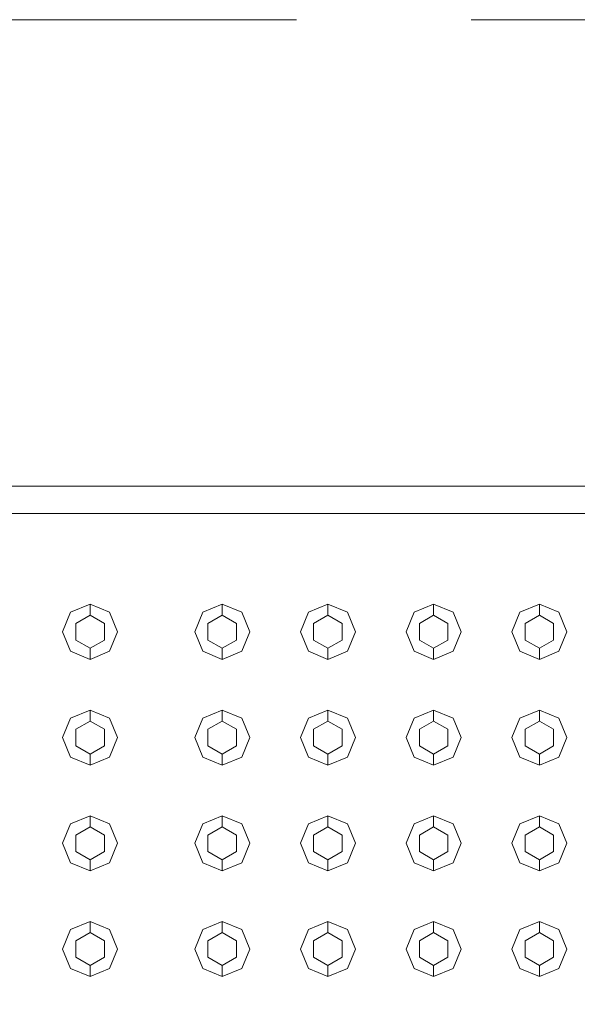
# Model space of a CAD drawing. Header units: millimetres. Extents: x 2 to 902, y -447 to 199.
# Tile 528 of 656: x 25.795 to 26.301, y 152.235 to 153.128. Entities that reach past the tile are written whole.
import ezdxf

# ---------------------------------------------------------------- set-up
doc = ezdxf.new("R2010")
doc.units = ezdxf.units.MM
doc.header["$MEASUREMENT"] = 0
doc.linetypes.add('HIDDEN2', pattern=[0.47625, 0.3175, -0.15875])
for name, color, linetype, lineweight in [('DI-Detalhes', 1, 'HIDDEN2', 9), ('IFC-Elemento construtivo genérico-Contorno', 253, 'Continuous', 5), ('IFC-Escada-Contorno', 32, 'Continuous', 5), ('IFC-Lance de escada-Contorno', 32, 'Continuous', 5)]:
    doc.layers.add(name, color=color, linetype=linetype, lineweight=lineweight)

msp = doc.modelspace()

# ---------------------------------------------------------------- linework, layer by layer
at = {"layer": 'DI-Detalhes'}
msp.add_lwpolyline([(10.01234, 153.12845), (35.34536, 153.12845), (35.34536, 143.05416), (10.01234, 143.05416), (10.01234, 153.12845)], dxfattribs=at)
at = {"layer": 'IFC-Elemento construtivo genérico-Contorno', "color": 7, "lineweight": 5}
for p, q in [((25.84101, 152.59044), (25.85869, 152.59776)), ((25.84101, 152.59044), (25.85869, 152.59776)), ((25.85869, 152.58776), (25.85869, 152.59776)), ((25.85869, 152.59776), (25.87636, 152.59044)), ((25.85869, 152.58776), (25.85869, 152.59776)), ((25.85869, 152.59776), (25.87636, 152.59044)), ((25.96101, 152.59044), (25.97869, 152.59776)), ((25.96101, 152.59044), (25.97869, 152.59776)), ((25.97869, 152.58776), (25.97869, 152.59776)), ((25.97869, 152.59776), (25.99636, 152.59044)), ((25.97869, 152.58776), (25.97869, 152.59776)), ((25.97869, 152.59776), (25.99636, 152.59044)), ((26.05701, 152.59044), (26.07469, 152.59776)), ((26.05701, 152.59044), (26.07469, 152.59776)), ((26.07469, 152.58776), (26.07469, 152.59776)), ((26.07469, 152.59776), (26.09236, 152.59044)), ((26.07469, 152.58776), (26.07469, 152.59776)), ((26.07469, 152.59776), (26.09236, 152.59044)), ((26.15301, 152.59044), (26.17069, 152.59776)), ((26.15301, 152.59044), (26.17069, 152.59776)), ((26.17069, 152.58776), (26.17069, 152.59776)), ((26.17069, 152.59776), (26.18836, 152.59044)), ((26.17069, 152.58776), (26.17069, 152.59776)), ((26.17069, 152.59776), (26.18836, 152.59044)), ((26.24901, 152.59044), (26.26669, 152.59776)), ((26.24901, 152.59044), (26.26669, 152.59776)), ((26.26669, 152.58776), (26.26669, 152.59776)), ((26.26669, 152.59776), (26.28436, 152.59044)), ((26.26669, 152.58776), (26.26669, 152.59776)), ((26.26669, 152.59776), (26.28436, 152.59044)), ((25.83369, 152.57276), (25.84101, 152.59044)), ((25.83369, 152.57276), (25.84101, 152.59044)), ((25.8457, 152.58026), (25.85869, 152.58776)), ((25.8457, 152.58026), (25.85869, 152.58776)), ((25.85869, 152.58776), (25.87168, 152.58026)), ((25.85869, 152.58776), (25.87168, 152.58026)), ((25.87636, 152.59044), (25.88369, 152.57276)), ((25.87636, 152.59044), (25.88369, 152.57276)), ((25.95369, 152.57276), (25.96101, 152.59044)), ((25.95369, 152.57276), (25.96101, 152.59044)), ((25.9657, 152.58026), (25.97869, 152.58776)), ((25.9657, 152.58026), (25.97869, 152.58776)), ((25.97869, 152.58776), (25.99168, 152.58026)), ((25.97869, 152.58776), (25.99168, 152.58026)), ((25.99636, 152.59044), (26.00369, 152.57276)), ((25.99636, 152.59044), (26.00369, 152.57276)), ((26.04969, 152.57276), (26.05701, 152.59044)), ((26.04969, 152.57276), (26.05701, 152.59044)), ((26.0617, 152.58026), (26.07469, 152.58776)), ((26.0617, 152.58026), (26.07469, 152.58776)), ((26.07469, 152.58776), (26.08768, 152.58026)), ((26.07469, 152.58776), (26.08768, 152.58026)), ((26.09236, 152.59044), (26.09969, 152.57276)), ((26.09236, 152.59044), (26.09969, 152.57276)), ((26.14569, 152.57276), (26.15301, 152.59044)), ((26.14569, 152.57276), (26.15301, 152.59044)), ((26.1577, 152.58026), (26.17069, 152.58776)), ((26.1577, 152.58026), (26.17069, 152.58776)), ((26.17069, 152.58776), (26.18368, 152.58026)), ((26.17069, 152.58776), (26.18368, 152.58026)), ((26.18836, 152.59044), (26.19569, 152.57276)), ((26.18836, 152.59044), (26.19569, 152.57276)), ((26.24169, 152.57276), (26.24901, 152.59044)), ((26.24169, 152.57276), (26.24901, 152.59044)), ((26.2537, 152.58026), (26.26669, 152.58776)), ((26.2537, 152.58026), (26.26669, 152.58776)), ((26.26669, 152.58776), (26.27968, 152.58026)), ((26.26669, 152.58776), (26.27968, 152.58026)), ((26.28436, 152.59044), (26.29169, 152.57276)), ((26.28436, 152.59044), (26.29169, 152.57276)), ((25.8457, 152.56526), (25.8457, 152.58026)), ((25.8457, 152.56526), (25.8457, 152.58026)), ((25.87168, 152.56526), (25.87168, 152.58026)), ((25.87168, 152.56526), (25.87168, 152.58026)), ((25.9657, 152.56526), (25.9657, 152.58026)), ((25.9657, 152.56526), (25.9657, 152.58026)), ((25.99168, 152.56526), (25.99168, 152.58026)), ((25.99168, 152.56526), (25.99168, 152.58026)), ((26.0617, 152.56526), (26.0617, 152.58026)), ((26.0617, 152.56526), (26.0617, 152.58026)), ((26.08768, 152.56526), (26.08768, 152.58026)), ((26.08768, 152.56526), (26.08768, 152.58026)), ((26.1577, 152.56526), (26.1577, 152.58026)), ((26.1577, 152.56526), (26.1577, 152.58026)), ((26.18368, 152.56526), (26.18368, 152.58026)), ((26.18368, 152.56526), (26.18368, 152.58026)), ((26.2537, 152.56526), (26.2537, 152.58026)), ((26.2537, 152.56526), (26.2537, 152.58026)), ((26.27968, 152.56526), (26.27968, 152.58026)), ((26.27968, 152.56526), (26.27968, 152.58026)), ((25.83369, 152.57276), (25.84101, 152.55508)), ((25.83369, 152.57276), (25.84101, 152.55508)), ((25.87636, 152.55508), (25.88369, 152.57276)), ((25.87636, 152.55508), (25.88369, 152.57276)), ((25.95369, 152.57276), (25.96101, 152.55508)), ((25.95369, 152.57276), (25.96101, 152.55508)), ((25.99636, 152.55508), (26.00369, 152.57276)), ((25.99636, 152.55508), (26.00369, 152.57276)), ((26.04969, 152.57276), (26.05701, 152.55508)), ((26.04969, 152.57276), (26.05701, 152.55508)), ((26.09236, 152.55508), (26.09969, 152.57276)), ((26.09236, 152.55508), (26.09969, 152.57276)), ((26.14569, 152.57276), (26.15301, 152.55508)), ((26.14569, 152.57276), (26.15301, 152.55508)), ((26.18836, 152.55508), (26.19569, 152.57276)), ((26.18836, 152.55508), (26.19569, 152.57276)), ((26.24169, 152.57276), (26.24901, 152.55508)), ((26.24169, 152.57276), (26.24901, 152.55508)), ((26.28436, 152.55508), (26.29169, 152.57276)), ((26.28436, 152.55508), (26.29169, 152.57276)), ((25.8457, 152.56526), (25.85869, 152.55776)), ((25.8457, 152.56526), (25.85869, 152.55776)), ((25.85869, 152.55776), (25.87168, 152.56526)), ((25.85869, 152.55776), (25.87168, 152.56526)), ((25.9657, 152.56526), (25.97869, 152.55776)), ((25.9657, 152.56526), (25.97869, 152.55776)), ((25.97869, 152.55776), (25.99168, 152.56526)), ((25.97869, 152.55776), (25.99168, 152.56526)), ((26.0617, 152.56526), (26.07469, 152.55776)), ((26.0617, 152.56526), (26.07469, 152.55776)), ((26.07469, 152.55776), (26.08768, 152.56526)), ((26.07469, 152.55776), (26.08768, 152.56526)), ((26.1577, 152.56526), (26.17069, 152.55776)), ((26.1577, 152.56526), (26.17069, 152.55776)), ((26.17069, 152.55776), (26.18368, 152.56526)), ((26.17069, 152.55776), (26.18368, 152.56526)), ((26.2537, 152.56526), (26.26669, 152.55776)), ((26.2537, 152.56526), (26.26669, 152.55776)), ((26.26669, 152.55776), (26.27968, 152.56526)), ((26.26669, 152.55776), (26.27968, 152.56526)), ((25.84101, 152.55508), (25.85869, 152.54776)), ((25.84101, 152.55508), (25.85869, 152.54776)), ((25.85869, 152.54776), (25.85869, 152.55776)), ((25.85869, 152.54776), (25.85869, 152.55776)), ((25.85869, 152.54776), (25.87636, 152.55508)), ((25.85869, 152.54776), (25.87636, 152.55508)), ((25.96101, 152.55508), (25.97869, 152.54776)), ((25.96101, 152.55508), (25.97869, 152.54776)), ((25.97869, 152.54776), (25.97869, 152.55776)), ((25.97869, 152.54776), (25.97869, 152.55776)), ((25.97869, 152.54776), (25.99636, 152.55508)), ((25.97869, 152.54776), (25.99636, 152.55508)), ((26.05701, 152.55508), (26.07469, 152.54776)), ((26.05701, 152.55508), (26.07469, 152.54776)), ((26.07469, 152.54776), (26.07469, 152.55776)), ((26.07469, 152.54776), (26.07469, 152.55776)), ((26.07469, 152.54776), (26.09236, 152.55508)), ((26.07469, 152.54776), (26.09236, 152.55508)), ((26.15301, 152.55508), (26.17069, 152.54776)), ((26.15301, 152.55508), (26.17069, 152.54776)), ((26.17069, 152.54776), (26.17069, 152.55776)), ((26.17069, 152.54776), (26.17069, 152.55776)), ((26.17069, 152.54776), (26.18836, 152.55508)), ((26.17069, 152.54776), (26.18836, 152.55508)), ((26.24901, 152.55508), (26.26669, 152.54776)), ((26.24901, 152.55508), (26.26669, 152.54776)), ((26.26669, 152.54776), (26.26669, 152.55776)), ((26.26669, 152.54776), (26.26669, 152.55776)), ((26.26669, 152.54776), (26.28436, 152.55508)), ((26.26669, 152.54776), (26.28436, 152.55508)), ((25.84101, 152.49444), (25.85869, 152.50176)), ((25.84101, 152.49444), (25.85869, 152.50176)), ((25.85869, 152.49176), (25.85869, 152.50176)), ((25.85869, 152.50176), (25.87636, 152.49444)), ((25.85869, 152.49176), (25.85869, 152.50176)), ((25.85869, 152.50176), (25.87636, 152.49444)), ((25.96101, 152.49444), (25.97869, 152.50176)), ((25.96101, 152.49444), (25.97869, 152.50176)), ((25.97869, 152.49176), (25.97869, 152.50176)), ((25.97869, 152.50176), (25.99636, 152.49444)), ((25.97869, 152.49176), (25.97869, 152.50176)), ((25.97869, 152.50176), (25.99636, 152.49444)), ((26.05701, 152.49444), (26.07469, 152.50176)), ((26.05701, 152.49444), (26.07469, 152.50176)), ((26.07469, 152.49176), (26.07469, 152.50176)), ((26.07469, 152.50176), (26.09236, 152.49444)), ((26.07469, 152.49176), (26.07469, 152.50176)), ((26.07469, 152.50176), (26.09236, 152.49444)), ((26.15301, 152.49444), (26.17069, 152.50176)), ((26.15301, 152.49444), (26.17069, 152.50176)), ((26.17069, 152.49176), (26.17069, 152.50176)), ((26.17069, 152.50176), (26.18836, 152.49444)), ((26.17069, 152.49176), (26.17069, 152.50176)), ((26.17069, 152.50176), (26.18836, 152.49444)), ((26.24901, 152.49444), (26.26669, 152.50176)), ((26.24901, 152.49444), (26.26669, 152.50176)), ((26.26669, 152.49176), (26.26669, 152.50176)), ((26.26669, 152.50176), (26.28436, 152.49444)), ((26.26669, 152.49176), (26.26669, 152.50176)), ((26.26669, 152.50176), (26.28436, 152.49444)), ((25.83369, 152.47676), (25.84101, 152.49444)), ((25.83369, 152.47676), (25.84101, 152.49444)), ((25.8457, 152.48426), (25.85869, 152.49176)), ((25.8457, 152.48426), (25.85869, 152.49176)), ((25.85869, 152.49176), (25.87168, 152.48426)), ((25.85869, 152.49176), (25.87168, 152.48426)), ((25.87636, 152.49444), (25.88369, 152.47676)), ((25.87636, 152.49444), (25.88369, 152.47676)), ((25.95369, 152.47676), (25.96101, 152.49444)), ((25.95369, 152.47676), (25.96101, 152.49444)), ((25.9657, 152.48426), (25.97869, 152.49176)), ((25.9657, 152.48426), (25.97869, 152.49176)), ((25.97869, 152.49176), (25.99168, 152.48426)), ((25.97869, 152.49176), (25.99168, 152.48426)), ((25.99636, 152.49444), (26.00369, 152.47676)), ((25.99636, 152.49444), (26.00369, 152.47676)), ((26.04969, 152.47676), (26.05701, 152.49444)), ((26.04969, 152.47676), (26.05701, 152.49444)), ((26.0617, 152.48426), (26.07469, 152.49176)), ((26.0617, 152.48426), (26.07469, 152.49176)), ((26.07469, 152.49176), (26.08768, 152.48426)), ((26.07469, 152.49176), (26.08768, 152.48426)), ((26.09236, 152.49444), (26.09969, 152.47676)), ((26.09236, 152.49444), (26.09969, 152.47676)), ((26.14569, 152.47676), (26.15301, 152.49444)), ((26.14569, 152.47676), (26.15301, 152.49444)), ((26.1577, 152.48426), (26.17069, 152.49176)), ((26.1577, 152.48426), (26.17069, 152.49176)), ((26.17069, 152.49176), (26.18368, 152.48426)), ((26.17069, 152.49176), (26.18368, 152.48426)), ((26.18836, 152.49444), (26.19569, 152.47676)), ((26.18836, 152.49444), (26.19569, 152.47676)), ((26.24169, 152.47676), (26.24901, 152.49444)), ((26.24169, 152.47676), (26.24901, 152.49444)), ((26.2537, 152.48426), (26.26669, 152.49176)), ((26.2537, 152.48426), (26.26669, 152.49176)), ((26.26669, 152.49176), (26.27968, 152.48426)), ((26.26669, 152.49176), (26.27968, 152.48426)), ((26.28436, 152.49444), (26.29169, 152.47676)), ((26.28436, 152.49444), (26.29169, 152.47676)), ((25.8457, 152.46926), (25.8457, 152.48426)), ((25.8457, 152.46926), (25.8457, 152.48426)), ((25.87168, 152.46926), (25.87168, 152.48426)), ((25.87168, 152.46926), (25.87168, 152.48426)), ((25.9657, 152.46926), (25.9657, 152.48426)), ((25.9657, 152.46926), (25.9657, 152.48426)), ((25.99168, 152.46926), (25.99168, 152.48426)), ((25.99168, 152.46926), (25.99168, 152.48426)), ((26.0617, 152.46926), (26.0617, 152.48426)), ((26.0617, 152.46926), (26.0617, 152.48426)), ((26.08768, 152.46926), (26.08768, 152.48426)), ((26.08768, 152.46926), (26.08768, 152.48426)), ((26.1577, 152.46926), (26.1577, 152.48426)), ((26.1577, 152.46926), (26.1577, 152.48426)), ((26.18368, 152.46926), (26.18368, 152.48426)), ((26.18368, 152.46926), (26.18368, 152.48426)), ((26.2537, 152.46926), (26.2537, 152.48426)), ((26.2537, 152.46926), (26.2537, 152.48426)), ((26.27968, 152.46926), (26.27968, 152.48426)), ((26.27968, 152.46926), (26.27968, 152.48426)), ((25.83369, 152.47676), (25.84101, 152.45909)), ((25.83369, 152.47676), (25.84101, 152.45909)), ((25.8457, 152.46926), (25.85869, 152.46176)), ((25.8457, 152.46926), (25.85869, 152.46176)), ((25.85869, 152.46176), (25.87168, 152.46926)), ((25.85869, 152.46176), (25.87168, 152.46926)), ((25.87636, 152.45909), (25.88369, 152.47676)), ((25.87636, 152.45909), (25.88369, 152.47676)), ((25.95369, 152.47676), (25.96101, 152.45909)), ((25.95369, 152.47676), (25.96101, 152.45909)), ((25.9657, 152.46926), (25.97869, 152.46176)), ((25.9657, 152.46926), (25.97869, 152.46176)), ((25.97869, 152.46176), (25.99168, 152.46926)), ((25.97869, 152.46176), (25.99168, 152.46926)), ((25.99636, 152.45909), (26.00369, 152.47676)), ((25.99636, 152.45909), (26.00369, 152.47676)), ((26.04969, 152.47676), (26.05701, 152.45909)), ((26.04969, 152.47676), (26.05701, 152.45909)), ((26.0617, 152.46926), (26.07469, 152.46176)), ((26.0617, 152.46926), (26.07469, 152.46176)), ((26.07469, 152.46176), (26.08768, 152.46926)), ((26.07469, 152.46176), (26.08768, 152.46926)), ((26.09236, 152.45909), (26.09969, 152.47676)), ((26.09236, 152.45909), (26.09969, 152.47676)), ((26.14569, 152.47676), (26.15301, 152.45909)), ((26.14569, 152.47676), (26.15301, 152.45909)), ((26.1577, 152.46926), (26.17069, 152.46176)), ((26.1577, 152.46926), (26.17069, 152.46176)), ((26.17069, 152.46176), (26.18368, 152.46926)), ((26.17069, 152.46176), (26.18368, 152.46926)), ((26.18836, 152.45909), (26.19569, 152.47676)), ((26.18836, 152.45909), (26.19569, 152.47676)), ((26.24169, 152.47676), (26.24901, 152.45909)), ((26.24169, 152.47676), (26.24901, 152.45909)), ((26.2537, 152.46926), (26.26669, 152.46176)), ((26.2537, 152.46926), (26.26669, 152.46176)), ((26.26669, 152.46176), (26.27968, 152.46926)), ((26.26669, 152.46176), (26.27968, 152.46926)), ((26.28436, 152.45909), (26.29169, 152.47676)), ((26.28436, 152.45909), (26.29169, 152.47676)), ((25.85869, 152.45176), (25.85869, 152.46176)), ((25.85869, 152.45176), (25.85869, 152.46176)), ((25.97869, 152.45176), (25.97869, 152.46176)), ((25.97869, 152.45176), (25.97869, 152.46176)), ((26.07469, 152.45176), (26.07469, 152.46176)), ((26.07469, 152.45176), (26.07469, 152.46176)), ((26.17069, 152.45176), (26.17069, 152.46176)), ((26.17069, 152.45176), (26.17069, 152.46176)), ((26.26669, 152.45176), (26.26669, 152.46176)), ((26.26669, 152.45176), (26.26669, 152.46176)), ((25.84101, 152.45909), (25.85869, 152.45176)), ((25.84101, 152.45909), (25.85869, 152.45176)), ((25.85869, 152.45176), (25.87636, 152.45909)), ((25.85869, 152.45176), (25.87636, 152.45909)), ((25.96101, 152.45909), (25.97869, 152.45176)), ((25.96101, 152.45909), (25.97869, 152.45176)), ((25.97869, 152.45176), (25.99636, 152.45909)), ((25.97869, 152.45176), (25.99636, 152.45909)), ((26.05701, 152.45909), (26.07469, 152.45176)), ((26.05701, 152.45909), (26.07469, 152.45176)), ((26.07469, 152.45176), (26.09236, 152.45909)), ((26.07469, 152.45176), (26.09236, 152.45909)), ((26.15301, 152.45909), (26.17069, 152.45176)), ((26.15301, 152.45909), (26.17069, 152.45176)), ((26.17069, 152.45176), (26.18836, 152.45909)), ((26.17069, 152.45176), (26.18836, 152.45909)), ((26.24901, 152.45909), (26.26669, 152.45176)), ((26.24901, 152.45909), (26.26669, 152.45176)), ((26.26669, 152.45176), (26.28436, 152.45909)), ((26.26669, 152.45176), (26.28436, 152.45909)), ((25.83369, 152.38077), (25.84101, 152.39844)), ((25.83369, 152.38077), (25.84101, 152.39844)), ((25.84101, 152.39844), (25.85869, 152.40577)), ((25.84101, 152.39844), (25.85869, 152.40577)), ((25.85869, 152.39577), (25.85869, 152.40577)), ((25.85869, 152.40577), (25.87636, 152.39844)), ((25.85869, 152.39577), (25.85869, 152.40577)), ((25.85869, 152.40577), (25.87636, 152.39844)), ((25.87636, 152.39844), (25.88369, 152.38077)), ((25.87636, 152.39844), (25.88369, 152.38077)), ((25.95369, 152.38077), (25.96101, 152.39844)), ((25.95369, 152.38077), (25.96101, 152.39844)), ((25.96101, 152.39844), (25.97869, 152.40577)), ((25.96101, 152.39844), (25.97869, 152.40577)), ((25.97869, 152.39577), (25.97869, 152.40577)), ((25.97869, 152.40577), (25.99636, 152.39844)), ((25.97869, 152.39577), (25.97869, 152.40577)), ((25.97869, 152.40577), (25.99636, 152.39844)), ((25.99636, 152.39844), (26.00369, 152.38077)), ((25.99636, 152.39844), (26.00369, 152.38077)), ((26.04969, 152.38077), (26.05701, 152.39844)), ((26.04969, 152.38077), (26.05701, 152.39844)), ((26.05701, 152.39844), (26.07469, 152.40577)), ((26.05701, 152.39844), (26.07469, 152.40577)), ((26.07469, 152.39577), (26.07469, 152.40577)), ((26.07469, 152.40577), (26.09236, 152.39844)), ((26.07469, 152.39577), (26.07469, 152.40577)), ((26.07469, 152.40577), (26.09236, 152.39844)), ((26.09236, 152.39844), (26.09969, 152.38077)), ((26.09236, 152.39844), (26.09969, 152.38077)), ((26.14569, 152.38077), (26.15301, 152.39844)), ((26.14569, 152.38077), (26.15301, 152.39844)), ((26.15301, 152.39844), (26.17069, 152.40577)), ((26.15301, 152.39844), (26.17069, 152.40577)), ((26.17069, 152.39577), (26.17069, 152.40577)), ((26.17069, 152.40577), (26.18836, 152.39844)), ((26.17069, 152.39577), (26.17069, 152.40577)), ((26.17069, 152.40577), (26.18836, 152.39844)), ((26.18836, 152.39844), (26.19569, 152.38077)), ((26.18836, 152.39844), (26.19569, 152.38077)), ((26.24169, 152.38077), (26.24901, 152.39844)), ((26.24169, 152.38077), (26.24901, 152.39844)), ((26.24901, 152.39844), (26.26669, 152.40577)), ((26.24901, 152.39844), (26.26669, 152.40577)), ((26.26669, 152.39577), (26.26669, 152.40577)), ((26.26669, 152.40577), (26.28436, 152.39844)), ((26.26669, 152.39577), (26.26669, 152.40577)), ((26.26669, 152.40577), (26.28436, 152.39844)), ((26.28436, 152.39844), (26.29169, 152.38077)), ((26.28436, 152.39844), (26.29169, 152.38077)), ((25.8457, 152.38827), (25.85869, 152.39577)), ((25.8457, 152.38827), (25.85869, 152.39577)), ((25.8457, 152.37327), (25.8457, 152.38827)), ((25.8457, 152.37327), (25.8457, 152.38827)), ((25.85869, 152.39577), (25.87168, 152.38827)), ((25.85869, 152.39577), (25.87168, 152.38827)), ((25.87168, 152.37327), (25.87168, 152.38827)), ((25.87168, 152.37327), (25.87168, 152.38827)), ((25.9657, 152.38827), (25.97869, 152.39577)), ((25.9657, 152.38827), (25.97869, 152.39577)), ((25.9657, 152.37327), (25.9657, 152.38827)), ((25.9657, 152.37327), (25.9657, 152.38827)), ((25.97869, 152.39577), (25.99168, 152.38827)), ((25.97869, 152.39577), (25.99168, 152.38827)), ((25.99168, 152.37327), (25.99168, 152.38827)), ((25.99168, 152.37327), (25.99168, 152.38827)), ((26.0617, 152.38827), (26.07469, 152.39577)), ((26.0617, 152.38827), (26.07469, 152.39577)), ((26.0617, 152.37327), (26.0617, 152.38827)), ((26.0617, 152.37327), (26.0617, 152.38827)), ((26.07469, 152.39577), (26.08768, 152.38827)), ((26.07469, 152.39577), (26.08768, 152.38827)), ((26.08768, 152.37327), (26.08768, 152.38827)), ((26.08768, 152.37327), (26.08768, 152.38827)), ((26.1577, 152.38827), (26.17069, 152.39577)), ((26.1577, 152.38827), (26.17069, 152.39577)), ((26.1577, 152.37327), (26.1577, 152.38827)), ((26.1577, 152.37327), (26.1577, 152.38827)), ((26.17069, 152.39577), (26.18368, 152.38827)), ((26.17069, 152.39577), (26.18368, 152.38827)), ((26.18368, 152.37327), (26.18368, 152.38827)), ((26.18368, 152.37327), (26.18368, 152.38827)), ((26.2537, 152.38827), (26.26669, 152.39577)), ((26.2537, 152.38827), (26.26669, 152.39577)), ((26.2537, 152.37327), (26.2537, 152.38827)), ((26.2537, 152.37327), (26.2537, 152.38827)), ((26.26669, 152.39577), (26.27968, 152.38827)), ((26.26669, 152.39577), (26.27968, 152.38827)), ((26.27968, 152.37327), (26.27968, 152.38827)), ((26.27968, 152.37327), (26.27968, 152.38827)), ((25.83369, 152.38077), (25.84101, 152.36308)), ((25.83369, 152.38077), (25.84101, 152.36308)), ((25.87636, 152.36308), (25.88369, 152.38077)), ((25.87636, 152.36308), (25.88369, 152.38077)), ((25.95369, 152.38077), (25.96101, 152.36308)), ((25.95369, 152.38077), (25.96101, 152.36308)), ((25.99636, 152.36308), (26.00369, 152.38077)), ((25.99636, 152.36308), (26.00369, 152.38077)), ((26.04969, 152.38077), (26.05701, 152.36308)), ((26.04969, 152.38077), (26.05701, 152.36308)), ((26.09236, 152.36308), (26.09969, 152.38077)), ((26.09236, 152.36308), (26.09969, 152.38077)), ((26.14569, 152.38077), (26.15301, 152.36308)), ((26.14569, 152.38077), (26.15301, 152.36308)), ((26.18836, 152.36308), (26.19569, 152.38077)), ((26.18836, 152.36308), (26.19569, 152.38077)), ((26.24169, 152.38077), (26.24901, 152.36308)), ((26.24169, 152.38077), (26.24901, 152.36308)), ((26.28436, 152.36308), (26.29169, 152.38077)), ((26.28436, 152.36308), (26.29169, 152.38077)), ((25.8457, 152.37327), (25.85869, 152.36577)), ((25.8457, 152.37327), (25.85869, 152.36577)), ((25.85869, 152.36577), (25.87168, 152.37327)), ((25.85869, 152.36577), (25.87168, 152.37327)), ((25.9657, 152.37327), (25.97869, 152.36577)), ((25.9657, 152.37327), (25.97869, 152.36577)), ((25.97869, 152.36577), (25.99168, 152.37327)), ((25.97869, 152.36577), (25.99168, 152.37327)), ((26.0617, 152.37327), (26.07469, 152.36577)), ((26.0617, 152.37327), (26.07469, 152.36577)), ((26.07469, 152.36577), (26.08768, 152.37327)), ((26.07469, 152.36577), (26.08768, 152.37327)), ((26.1577, 152.37327), (26.17069, 152.36577)), ((26.1577, 152.37327), (26.17069, 152.36577)), ((26.17069, 152.36577), (26.18368, 152.37327)), ((26.17069, 152.36577), (26.18368, 152.37327)), ((26.2537, 152.37327), (26.26669, 152.36577)), ((26.2537, 152.37327), (26.26669, 152.36577)), ((26.26669, 152.36577), (26.27968, 152.37327)), ((26.26669, 152.36577), (26.27968, 152.37327)), ((25.84101, 152.36308), (25.85869, 152.35577)), ((25.84101, 152.36308), (25.85869, 152.35577)), ((25.85869, 152.35577), (25.85869, 152.36577)), ((25.85869, 152.35577), (25.85869, 152.36577)), ((25.85869, 152.35577), (25.87636, 152.36308)), ((25.85869, 152.35577), (25.87636, 152.36308)), ((25.96101, 152.36308), (25.97869, 152.35577)), ((25.96101, 152.36308), (25.97869, 152.35577)), ((25.97869, 152.35577), (25.97869, 152.36577)), ((25.97869, 152.35577), (25.97869, 152.36577)), ((25.97869, 152.35577), (25.99636, 152.36308)), ((25.97869, 152.35577), (25.99636, 152.36308)), ((26.05701, 152.36308), (26.07469, 152.35577)), ((26.05701, 152.36308), (26.07469, 152.35577)), ((26.07469, 152.35577), (26.07469, 152.36577)), ((26.07469, 152.35577), (26.07469, 152.36577)), ((26.07469, 152.35577), (26.09236, 152.36308)), ((26.07469, 152.35577), (26.09236, 152.36308)), ((26.15301, 152.36308), (26.17069, 152.35577)), ((26.15301, 152.36308), (26.17069, 152.35577)), ((26.17069, 152.35577), (26.17069, 152.36577)), ((26.17069, 152.35577), (26.17069, 152.36577)), ((26.17069, 152.35577), (26.18836, 152.36308)), ((26.17069, 152.35577), (26.18836, 152.36308)), ((26.24901, 152.36308), (26.26669, 152.35577)), ((26.24901, 152.36308), (26.26669, 152.35577)), ((26.26669, 152.35577), (26.26669, 152.36577)), ((26.26669, 152.35577), (26.26669, 152.36577)), ((26.26669, 152.35577), (26.28436, 152.36308)), ((26.26669, 152.35577), (26.28436, 152.36308)), ((25.84101, 152.30244), (25.85869, 152.30976)), ((25.84101, 152.30244), (25.85869, 152.30976)), ((25.85869, 152.29976), (25.85869, 152.30976)), ((25.85869, 152.30976), (25.87636, 152.30244)), ((25.85869, 152.29976), (25.85869, 152.30976)), ((25.85869, 152.30976), (25.87636, 152.30244)), ((25.96101, 152.30244), (25.97869, 152.30976)), ((25.96101, 152.30244), (25.97869, 152.30976)), ((25.97869, 152.29976), (25.97869, 152.30976)), ((25.97869, 152.30976), (25.99636, 152.30244)), ((25.97869, 152.29976), (25.97869, 152.30976)), ((25.97869, 152.30976), (25.99636, 152.30244)), ((26.05701, 152.30244), (26.07469, 152.30976)), ((26.05701, 152.30244), (26.07469, 152.30976)), ((26.07469, 152.29976), (26.07469, 152.30976)), ((26.07469, 152.30976), (26.09236, 152.30244)), ((26.07469, 152.29976), (26.07469, 152.30976)), ((26.07469, 152.30976), (26.09236, 152.30244)), ((26.15301, 152.30244), (26.17069, 152.30976)), ((26.15301, 152.30244), (26.17069, 152.30976)), ((26.17069, 152.29976), (26.17069, 152.30976)), ((26.17069, 152.30976), (26.18836, 152.30244)), ((26.17069, 152.29976), (26.17069, 152.30976)), ((26.17069, 152.30976), (26.18836, 152.30244)), ((26.24901, 152.30244), (26.26669, 152.30976)), ((26.24901, 152.30244), (26.26669, 152.30976)), ((26.26669, 152.29976), (26.26669, 152.30976)), ((26.26669, 152.30976), (26.28436, 152.30244)), ((26.26669, 152.29976), (26.26669, 152.30976)), ((26.26669, 152.30976), (26.28436, 152.30244)), ((25.83369, 152.28476), (25.84101, 152.30244)), ((25.83369, 152.28476), (25.84101, 152.30244)), ((25.8457, 152.29226), (25.85869, 152.29976)), ((25.8457, 152.29226), (25.85869, 152.29976)), ((25.85869, 152.29976), (25.87168, 152.29226)), ((25.85869, 152.29976), (25.87168, 152.29226)), ((25.87636, 152.30244), (25.88369, 152.28476)), ((25.87636, 152.30244), (25.88369, 152.28476)), ((25.95369, 152.28476), (25.96101, 152.30244)), ((25.95369, 152.28476), (25.96101, 152.30244)), ((25.9657, 152.29226), (25.97869, 152.29976)), ((25.9657, 152.29226), (25.97869, 152.29976)), ((25.97869, 152.29976), (25.99168, 152.29226)), ((25.97869, 152.29976), (25.99168, 152.29226)), ((25.99636, 152.30244), (26.00369, 152.28476)), ((25.99636, 152.30244), (26.00369, 152.28476)), ((26.04969, 152.28476), (26.05701, 152.30244)), ((26.04969, 152.28476), (26.05701, 152.30244)), ((26.0617, 152.29226), (26.07469, 152.29976)), ((26.0617, 152.29226), (26.07469, 152.29976)), ((26.07469, 152.29976), (26.08768, 152.29226)), ((26.07469, 152.29976), (26.08768, 152.29226)), ((26.09236, 152.30244), (26.09969, 152.28476)), ((26.09236, 152.30244), (26.09969, 152.28476)), ((26.14569, 152.28476), (26.15301, 152.30244)), ((26.14569, 152.28476), (26.15301, 152.30244)), ((26.1577, 152.29226), (26.17069, 152.29976)), ((26.1577, 152.29226), (26.17069, 152.29976)), ((26.17069, 152.29976), (26.18368, 152.29226)), ((26.17069, 152.29976), (26.18368, 152.29226)), ((26.18836, 152.30244), (26.19569, 152.28476)), ((26.18836, 152.30244), (26.19569, 152.28476)), ((26.24169, 152.28476), (26.24901, 152.30244)), ((26.24169, 152.28476), (26.24901, 152.30244)), ((26.2537, 152.29226), (26.26669, 152.29976)), ((26.2537, 152.29226), (26.26669, 152.29976)), ((26.26669, 152.29976), (26.27968, 152.29226)), ((26.26669, 152.29976), (26.27968, 152.29226)), ((26.28436, 152.30244), (26.29169, 152.28476)), ((26.28436, 152.30244), (26.29169, 152.28476)), ((25.8457, 152.27726), (25.8457, 152.29226)), ((25.8457, 152.27726), (25.8457, 152.29226)), ((25.87168, 152.27726), (25.87168, 152.29226)), ((25.87168, 152.27726), (25.87168, 152.29226)), ((25.9657, 152.27726), (25.9657, 152.29226)), ((25.9657, 152.27726), (25.9657, 152.29226)), ((25.99168, 152.27726), (25.99168, 152.29226)), ((25.99168, 152.27726), (25.99168, 152.29226)), ((26.0617, 152.27726), (26.0617, 152.29226)), ((26.0617, 152.27726), (26.0617, 152.29226)), ((26.08768, 152.27726), (26.08768, 152.29226)), ((26.08768, 152.27726), (26.08768, 152.29226)), ((26.1577, 152.27726), (26.1577, 152.29226)), ((26.1577, 152.27726), (26.1577, 152.29226)), ((26.18368, 152.27726), (26.18368, 152.29226)), ((26.18368, 152.27726), (26.18368, 152.29226)), ((26.2537, 152.27726), (26.2537, 152.29226)), ((26.2537, 152.27726), (26.2537, 152.29226)), ((26.27968, 152.27726), (26.27968, 152.29226)), ((26.27968, 152.27726), (26.27968, 152.29226)), ((25.83369, 152.28476), (25.84101, 152.26708)), ((25.83369, 152.28476), (25.84101, 152.26708)), ((25.87636, 152.26708), (25.88369, 152.28476)), ((25.87636, 152.26708), (25.88369, 152.28476)), ((25.95369, 152.28476), (25.96101, 152.26708)), ((25.95369, 152.28476), (25.96101, 152.26708)), ((25.99636, 152.26708), (26.00369, 152.28476)), ((25.99636, 152.26708), (26.00369, 152.28476)), ((26.04969, 152.28476), (26.05701, 152.26708)), ((26.04969, 152.28476), (26.05701, 152.26708)), ((26.09236, 152.26708), (26.09969, 152.28476)), ((26.09236, 152.26708), (26.09969, 152.28476)), ((26.14569, 152.28476), (26.15301, 152.26708)), ((26.14569, 152.28476), (26.15301, 152.26708)), ((26.18836, 152.26708), (26.19569, 152.28476)), ((26.18836, 152.26708), (26.19569, 152.28476)), ((26.24169, 152.28476), (26.24901, 152.26708)), ((26.24169, 152.28476), (26.24901, 152.26708)), ((26.28436, 152.26708), (26.29169, 152.28476)), ((26.28436, 152.26708), (26.29169, 152.28476)), ((25.8457, 152.27726), (25.85869, 152.26976)), ((25.8457, 152.27726), (25.85869, 152.26976)), ((25.85869, 152.26976), (25.87168, 152.27726)), ((25.85869, 152.26976), (25.87168, 152.27726)), ((25.9657, 152.27726), (25.97869, 152.26976)), ((25.9657, 152.27726), (25.97869, 152.26976)), ((25.97869, 152.26976), (25.99168, 152.27726)), ((25.97869, 152.26976), (25.99168, 152.27726)), ((26.0617, 152.27726), (26.07469, 152.26976)), ((26.0617, 152.27726), (26.07469, 152.26976)), ((26.07469, 152.26976), (26.08768, 152.27726)), ((26.07469, 152.26976), (26.08768, 152.27726)), ((26.1577, 152.27726), (26.17069, 152.26976)), ((26.1577, 152.27726), (26.17069, 152.26976)), ((26.17069, 152.26976), (26.18368, 152.27726)), ((26.17069, 152.26976), (26.18368, 152.27726)), ((26.2537, 152.27726), (26.26669, 152.26976)), ((26.2537, 152.27726), (26.26669, 152.26976)), ((26.26669, 152.26976), (26.27968, 152.27726)), ((26.26669, 152.26976), (26.27968, 152.27726)), ((25.84101, 152.26708), (25.85869, 152.25976)), ((25.84101, 152.26708), (25.85869, 152.25976)), ((25.85869, 152.25976), (25.85869, 152.26976)), ((25.85869, 152.25976), (25.85869, 152.26976)), ((25.85869, 152.25976), (25.87636, 152.26708)), ((25.85869, 152.25976), (25.87636, 152.26708)), ((25.96101, 152.26708), (25.97869, 152.25976)), ((25.96101, 152.26708), (25.97869, 152.25976)), ((25.97869, 152.25976), (25.97869, 152.26976)), ((25.97869, 152.25976), (25.97869, 152.26976)), ((25.97869, 152.25976), (25.99636, 152.26708)), ((25.97869, 152.25976), (25.99636, 152.26708)), ((26.05701, 152.26708), (26.07469, 152.25976)), ((26.05701, 152.26708), (26.07469, 152.25976)), ((26.07469, 152.25976), (26.07469, 152.26976)), ((26.07469, 152.25976), (26.07469, 152.26976)), ((26.07469, 152.25976), (26.09236, 152.26708)), ((26.07469, 152.25976), (26.09236, 152.26708)), ((26.15301, 152.26708), (26.17069, 152.25976)), ((26.15301, 152.26708), (26.17069, 152.25976)), ((26.17069, 152.25976), (26.17069, 152.26976)), ((26.17069, 152.25976), (26.17069, 152.26976)), ((26.17069, 152.25976), (26.18836, 152.26708)), ((26.17069, 152.25976), (26.18836, 152.26708)), ((26.24901, 152.26708), (26.26669, 152.25976)), ((26.24901, 152.26708), (26.26669, 152.25976)), ((26.26669, 152.25976), (26.26669, 152.26976)), ((26.26669, 152.25976), (26.26669, 152.26976)), ((26.26669, 152.25976), (26.28436, 152.26708)), ((26.26669, 152.25976), (26.28436, 152.26708))]:
    msp.add_line(p, q, dxfattribs=at)
at = {"layer": 'IFC-Escada-Contorno', "color": 7, "lineweight": 5}
for p, q in [((23.67042, 152.70511), (27.52019, 152.70511)), ((23.67042, 152.6801), (27.59371, 152.6801))]:
    msp.add_line(p, q, dxfattribs=at)
at = {"layer": 'IFC-Lance de escada-Contorno', "color": 7, "lineweight": 5}
msp.add_line((23.67042, 152.6801), (27.55254, 152.6801), dxfattribs=at)

doc.saveas('drawing.dxf')
